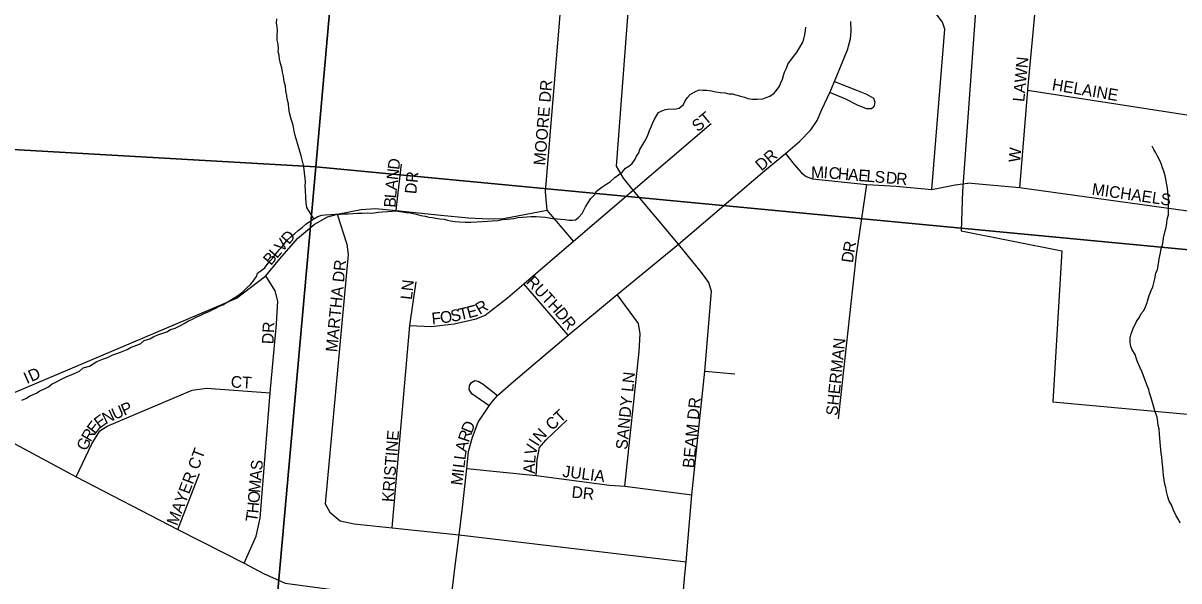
# Model space of a CAD drawing. Extents: x 0 to 1064, y 0 to 440.
# Drawn here: x 169.43 to 184.46, y 373.57 to 380.82 of the extents above; entities that cross this region are included whole.
import ezdxf

# ---------------------------------------------------------------- set-up
doc = ezdxf.new("R2010")
doc.units = 0
for name, color, linetype in [('GM_X_City_Street', 7, 'Continuous'), ('GM_X_City_Street_Text', 7, 'Continuous'), ('GM_X_Corporation', 7, 'Continuous'), ('GM_X_Minor_River', 7, 'Continuous'), ('GM_X_Section', 7, 'Continuous'), ('GM_X_Township_Subdivision', 7, 'Continuous'), ('GM_X_Township_Subdivision_Text', 7, 'Continuous')]:
    doc.layers.add(name, color=color, linetype=linetype)

msp = doc.modelspace()

# ---------------------------------------------------------------- linework, layer by layer
at = {"layer": 'GM_X_City_Street'}
for points in [[(177.972, 372.901), (178.038, 373.651), (178.054, 373.818), (178.127, 374.688), (178.298, 376.298), (178.384, 377.33), (178.348, 377.447), (178.252, 377.579), (177.953, 377.945), (177.363, 378.646), (177.238, 378.803), (177.146, 378.959), (177.305, 381.015), (177.36, 381.603), (177.415, 381.702), (177.591, 381.94), (177.699, 382.083), (177.91, 382.346), (177.943, 382.419), (177.965, 382.557), (178.014, 383.238)], [(176.591, 377.986), (176.246, 378.388), (176.224, 378.627), (176.595, 383.075)], [(181.245, 378.657), (181.416, 380.74), (181.384, 380.829), (181.305, 380.941), (181.189, 381.001), (181.042, 381.022), (180.802, 381.043), (180.532, 381.049), (180.178, 380.973)], [(174.992, 373.255), (175.043, 373.696), (175.102, 374.169), (175.145, 374.524), (175.201, 375.031), (175.226, 375.252), (175.275, 375.441), (175.351, 375.634), (175.495, 375.848), (175.527, 375.894), (175.601, 375.982), (175.807, 376.161), (176.518, 376.764), (177.156, 377.293), (177.953, 377.945), (179.077, 378.903), (179.345, 379.126), (179.528, 379.281), (179.674, 379.431), (179.757, 379.553), (179.819, 379.698), (179.919, 379.919), (179.983, 380.059), (180.042, 380.209), (180.151, 380.47), (180.19, 380.615), (180.198, 380.713), (180.194, 380.839)], [(179.983, 380.059), (180.147, 379.994), (180.266, 379.948), (180.398, 379.896), (180.489, 379.845), (180.508, 379.791), (180.493, 379.73), (180.462, 379.703), (180.396, 379.706), (180.28, 379.752), (180.128, 379.832), (179.919, 379.919)], [(161.515, 379.598), (162.682, 378.906), (163.911, 378.161), (164.612, 377.807), (165.523, 377.313), (168.266, 375.904), (168.882, 375.589), (170.126, 374.923), (171.448, 374.24), (172.31, 373.804), (172.559, 373.667), (172.84, 373.543), (174.387, 373.333), (174.992, 373.255), (175.861, 373.155), (177.972, 372.901), (178.741, 372.789), (179.647, 372.661), (180.36, 372.518), (180.767, 372.42), (181.114, 372.292), (181.801, 372.009), (182.536, 371.675), (183.103, 371.432)], [(174.463, 376.889), (174.738, 376.875), (175.037, 376.912), (175.326, 376.978), (175.443, 377.026), (175.732, 377.248), (175.945, 377.431), (176.591, 377.986), (177.363, 378.646), (178.38, 379.514)], [(179.345, 379.126), (179.458, 378.981), (179.552, 378.874), (179.614, 378.825), (179.695, 378.795), (180.401, 378.721), (180.783, 378.702), (181.245, 378.657), (181.551, 378.717), (181.714, 378.739)], [(174.286, 378.385), (174.312, 378.612), (174.355, 378.986)], [(180.034, 375.678), (180.266, 377.81), (180.401, 378.721)], [(168.882, 375.589), (169.011, 375.838), (169.189, 375.963), (171.988, 377.149), (172.208, 377.243), (172.589, 377.535), (172.77, 377.755), (173.001, 378.018), (173.218, 378.202), (173.393, 378.303), (173.414, 378.308)], [(173.517, 378.335), (173.642, 377.947), (173.659, 377.812), (173.361, 374.572), (173.423, 374.463), (173.556, 374.354), (173.738, 374.315), (174.23, 374.262), (175.102, 374.169), (178.054, 373.818)], [(173.414, 378.308), (173.517, 378.335), (173.83, 378.399), (174.015, 378.411), (174.286, 378.385), (174.864, 378.324), (175.223, 378.29), (175.49, 378.276), (175.68, 378.282), (176.246, 378.388)], [(172.31, 373.804), (172.466, 374.155), (172.517, 374.385), (172.646, 376.016), (172.727, 376.912), (172.745, 377.204), (172.713, 377.342), (172.589, 377.535)], [(174.23, 374.262), (174.463, 376.889), (174.545, 377.458)], [(176.518, 376.764), (175.945, 377.431)], [(177.258, 374.804), (177.441, 376.554), (177.455, 376.782), (177.434, 376.916), (177.156, 377.293)], [(178.298, 376.298), (178.686, 376.263)], [(170.126, 374.923), (170.33, 375.354), (170.434, 375.52), (170.529, 375.583), (171.632, 376.051), (171.82, 376.076), (172.646, 376.016)], [(175.495, 375.848), (175.269, 376.004), (175.234, 376.057), (175.236, 376.109), (175.264, 376.151), (175.305, 376.174), (175.351, 376.167), (175.413, 376.129), (175.601, 375.982)], [(176.102, 374.939), (176.118, 375.146), (176.148, 375.303), (176.229, 375.402), (176.504, 375.659)], [(175.201, 375.031), (176.102, 374.939), (177.055, 374.817), (177.258, 374.804), (178.127, 374.688)], [(171.448, 374.24), (171.729, 374.966)]]:
    msp.add_lwpolyline(points, dxfattribs=at)
at = {"layer": 'GM_X_Corporation'}
msp.add_lwpolyline([(181.627, 378.121), (182.936, 377.859), (182.82, 375.899), (185.469, 375.654), (185.955, 380.923), (185.431, 381.015), (185.486, 381.532), (185.462, 381.535), (183.876, 381.705), (183.889, 382.229), (182.558, 382.431), (182.516, 381.664), (181.873, 381.752), (181.647, 378.635)], close=True, dxfattribs=at)
at = {"layer": 'GM_X_Minor_River'}
for points in [[(173.215, 378.276), (173.121, 378.424), (173.116, 378.479), (173.111, 378.552), (173.107, 378.649), (173.103, 378.704), (173.104, 378.753), (173.099, 378.802), (173.094, 378.869), (173.089, 378.918), (173.078, 378.973), (173.061, 379.04), (173.05, 379.095), (173.028, 379.168), (173.005, 379.242), (172.994, 379.285), (172.971, 379.358), (172.96, 379.413), (172.944, 379.493), (172.921, 379.572), (172.899, 379.652), (172.888, 379.713), (172.883, 379.768), (172.866, 379.835), (172.861, 379.878), (172.85, 379.939), (172.845, 380), (172.834, 380.043), (172.823, 380.085), (172.818, 380.128), (172.807, 380.183), (172.796, 380.238), (172.779, 380.293), (172.768, 380.348), (172.763, 380.403), (172.752, 380.446), (172.753, 380.488), (172.748, 380.543), (172.737, 380.598), (172.738, 380.659), (172.74, 380.726), (172.735, 380.769), (172.73, 380.817), (172.731, 380.872)], [(178.042, 379.808), (178.073, 379.85), (178.105, 379.891), (178.166, 379.927), (178.221, 379.95), (178.27, 379.949), (178.324, 379.948), (178.385, 379.94), (178.439, 379.927), (178.5, 379.919), (178.56, 379.912), (178.609, 379.899), (178.651, 379.898), (178.699, 379.885), (178.76, 379.871), (178.814, 379.858), (178.856, 379.839), (178.917, 379.831), (178.977, 379.83), (179.05, 379.834), (179.093, 379.852), (179.142, 379.869), (179.197, 379.91), (179.235, 379.958), (179.266, 380), (179.285, 380.042), (179.305, 380.091), (179.318, 380.139), (179.331, 380.181), (179.356, 380.235), (179.375, 380.284), (179.413, 380.338), (179.451, 380.385), (179.488, 380.433), (179.513, 380.475), (179.538, 380.517), (179.57, 380.571), (179.583, 380.614), (179.596, 380.668), (179.603, 380.723), (179.61, 380.765)], [(173.011, 378.122), (173.061, 378.164), (173.11, 378.205), (173.166, 378.247), (173.215, 378.276), (173.264, 378.305), (173.319, 378.322), (173.361, 378.328), (173.434, 378.332), (173.495, 378.337), (173.556, 378.336), (173.598, 378.341), (173.659, 378.339), (173.72, 378.344), (173.781, 378.349), (173.841, 378.348), (173.908, 378.352), (173.969, 378.351), (174.054, 378.361), (174.103, 378.366), (174.176, 378.371), (174.23, 378.376), (174.273, 378.381), (174.34, 378.373), (174.412, 378.36), (174.467, 378.352), (174.545, 378.338), (174.605, 378.319), (174.66, 378.312), (174.708, 378.298), (174.756, 378.291), (174.799, 378.284), (174.853, 378.277), (174.908, 378.27), (174.95, 378.257), (174.992, 378.25), (175.053, 378.242), (175.107, 378.235), (175.18, 378.233), (175.253, 378.232), (175.332, 378.236), (175.405, 378.241), (175.472, 378.245), (175.532, 378.25), (175.605, 378.254), (175.666, 378.265), (175.727, 378.27), (175.77, 378.275), (175.812, 378.28), (175.867, 378.291), (175.928, 378.296), (175.983, 378.301), (176.037, 378.306), (176.104, 378.304), (176.159, 378.303), (176.219, 378.296), (176.274, 378.289), (176.316, 378.282), (176.376, 378.274), (176.425, 378.273), (176.479, 378.266), (176.528, 378.259), (176.57, 378.258), (176.613, 378.263), (176.656, 378.292), (176.7, 378.346), (176.725, 378.388), (176.744, 378.43), (176.782, 378.49), (176.813, 378.538), (176.863, 378.586), (176.888, 378.634), (176.956, 378.687), (177.024, 378.729), (177.067, 378.758), (177.128, 378.811), (177.172, 378.847), (177.221, 378.882), (177.265, 378.936), (177.308, 378.96), (177.351, 378.995), (177.389, 379.049), (177.408, 379.091), (177.439, 379.133), (177.452, 379.176), (177.49, 379.242), (177.515, 379.284), (177.553, 379.35), (177.579, 379.422), (177.598, 379.471), (177.617, 379.513), (177.636, 379.561), (177.668, 379.615), (177.693, 379.657), (177.736, 379.68), (177.785, 379.698), (177.84, 379.703), (177.9, 379.701), (177.961, 379.712), (178.017, 379.76), (178.042, 379.808)], [(184.2, 377.757), (184.22, 377.836), (184.227, 377.891), (184.246, 377.939), (184.253, 377.981), (184.26, 378.03), (184.281, 378.121), (184.294, 378.163), (184.301, 378.218), (184.308, 378.272), (184.322, 378.327), (184.323, 378.375), (184.324, 378.43), (184.325, 378.473), (184.326, 378.521), (184.321, 378.582), (184.316, 378.625), (184.311, 378.674), (184.3, 378.716), (184.295, 378.771), (184.278, 378.833), (184.261, 378.894), (184.244, 378.937), (184.233, 378.98), (184.209, 379.035), (184.18, 379.09), (184.157, 379.133), (184.134, 379.176), (184.11, 379.219)], [(169.419, 375.919), (169.468, 375.942), (169.517, 375.972), (169.566, 375.995), (169.609, 376.012), (169.652, 376.042), (169.72, 376.071), (169.763, 376.094), (169.812, 376.13), (169.861, 376.153), (169.916, 376.182), (169.996, 376.223), (170.088, 376.264), (170.168, 376.298), (170.217, 376.34), (170.297, 376.362), (170.395, 376.421), (170.481, 376.456), (170.53, 376.473), (170.603, 376.508), (170.652, 376.525), (170.701, 376.542), (170.744, 376.56), (170.787, 376.577), (170.83, 376.606), (170.915, 376.635), (170.965, 376.658), (171.008, 376.694), (171.081, 376.716), (171.136, 376.746), (171.198, 376.775), (171.24, 376.786), (171.302, 376.809), (171.351, 376.838), (171.412, 376.855), (171.473, 376.884), (171.528, 376.914), (171.584, 376.949), (171.627, 376.966), (171.694, 377.001), (171.743, 377.024), (171.798, 377.048), (171.847, 377.071), (171.89, 377.094), (171.939, 377.117), (171.988, 377.141), (172.031, 377.158), (172.087, 377.193), (172.142, 377.229), (172.185, 377.252), (172.24, 377.287), (172.29, 377.329), (172.346, 377.382), (172.389, 377.424), (172.439, 377.484), (172.47, 377.526), (172.483, 377.568), (172.576, 377.639), (172.607, 377.681), (172.645, 377.729), (172.694, 377.782), (172.725, 377.824), (172.769, 377.878), (172.806, 377.92), (172.863, 377.992), (172.918, 378.045), (172.962, 378.081), (173.011, 378.122)], [(184.477, 374.32), (184.454, 374.369), (184.425, 374.418), (184.39, 374.492), (184.361, 374.56), (184.332, 374.609), (184.315, 374.664), (184.298, 374.731), (184.287, 374.786), (184.276, 374.829), (184.265, 374.884), (184.26, 374.939), (184.255, 374.994), (184.25, 375.049), (184.24, 375.122), (184.235, 375.183), (184.23, 375.226), (184.225, 375.281), (184.22, 375.323), (184.215, 375.372), (184.21, 375.421), (184.205, 375.476), (184.201, 375.549), (184.189, 375.592), (184.184, 375.64), (184.174, 375.701), (184.151, 375.769), (184.134, 375.83), (184.117, 375.891), (184.094, 375.965), (184.077, 376.014), (184.066, 376.057), (184.043, 376.118), (184.02, 376.179), (183.997, 376.235), (183.98, 376.284), (183.957, 376.339), (183.922, 376.419), (183.905, 376.468), (183.888, 376.511), (183.853, 376.572), (183.835, 376.615), (183.824, 376.67), (183.826, 376.731), (183.839, 376.78), (183.865, 376.852), (183.909, 376.942), (183.947, 376.996), (183.966, 377.044), (184.003, 377.086), (184.023, 377.134), (184.042, 377.177), (184.055, 377.219), (184.074, 377.279), (184.1, 377.346), (184.119, 377.394), (184.132, 377.442), (184.146, 377.497), (184.159, 377.57), (184.179, 377.618), (184.192, 377.691), (184.2, 377.757)]]:
    msp.add_lwpolyline(points, dxfattribs=at)
at = {"layer": 'GM_X_Section'}
msp.add_lwpolyline([(174.69, 395.328), (173.24, 378.953), (161.194, 379.638), (161.24, 379.825), (161.654, 380.519), (162.02, 381.209), (162.303, 381.767), (162.553, 382.422), (162.727, 382.958), (162.917, 383.651), (163.071, 384.393), (163.138, 386.186), (163.239, 386.687), (163.391, 387.344), (163.49, 387.718), (163.729, 388.465), (163.816, 388.881)], dxfattribs=at)
for points in [[(191.472, 393.349), (190.108, 377.348), (173.24, 378.953), (174.69, 395.328)], [(173.24, 378.953), (171.779, 362.681), (154.997, 363.776), (155.935, 373.677), (156.378, 374.577), (156.573, 375.555), (156.756, 375.891), (157.25, 376.081), (157.673, 376.303), (158.214, 376.674), (158.798, 377.128), (159.365, 377.596), (159.885, 378.1), (160.442, 378.683), (160.665, 378.927), (160.889, 379.256), (161.065, 379.537), (161.194, 379.638)], [(190.108, 377.348), (188.579, 361.283), (171.779, 362.681), (173.24, 378.953)]]:
    msp.add_lwpolyline(points, close=True, dxfattribs=at)
at = {"layer": 'GM_X_Township_Subdivision'}
for points in [[(182.755, 382.821), (182.616, 381.3), (182.491, 379.954)], [(182.491, 379.954), (182.49, 379.948), (182.385, 378.678)], [(182.49, 379.948), (185.378, 379.499)], [(185.263, 378.278), (182.385, 378.678), (181.714, 378.739)]]:
    msp.add_lwpolyline(points, dxfattribs=at)

# ---------------------------------------------------------------- texts
at = {"layer": 'GM_X_City_Street_Text'}
for s, height, rotation, p in [('MOORE DR', 0.1515, 85.2358, (176.221, 378.965)), ('ST', 0.1515, 39.8092, (178.205, 379.398)), ('D', 0.152, 83.096, (174.323, 378.907)), ('DR', 0.1515, 40.6039, (179.032, 378.89)), ('N', 0.152, 83.0973, (174.307, 378.774)), ('M', 0.152, 1.093, (179.679, 378.803)), ('I', 0.152, 355.1855, (179.835, 378.806)), ('C', 0.152, 355.2101, (179.901, 378.8)), ('H', 0.152, 355.2291, (180.021, 378.79)), ('A', 0.152, 355.2182, (180.154, 378.779)), ('E', 0.152, 355.2286, (180.287, 378.768)), ('L', 0.152, 355.2286, (180.393, 378.759)), ('S', 0.152, 355.2286, (180.499, 378.75)), ('A', 0.152, 83.4064, (174.292, 378.642)), ('DR', 0.1515, 84.2916, (174.545, 378.593)), ('D', 0.152, 355.2291, (180.645, 378.738)), ('R', 0.152, 355.2101, (180.778, 378.727)), ('L', 0.152, 85.1864, (174.283, 378.537)), ('B', 0.152, 86.1116, (174.275, 378.418)), ('V', 0.152, 49.3417, (172.802, 377.833)), ('D', 0.152, 49.0526, (172.889, 377.934)), ('B', 0.152, 49.3487, (172.655, 377.661)), ('L', 0.152, 49.3128, (172.733, 377.752)), ('D', 0.152, 82.6364, (180.221, 377.698)), ('R', 0.152, 79.4281, (180.238, 377.828)), ('MARTHA DR', 0.1515, 84.4282, (173.517, 376.539)), ('LN', 0.1515, 83.6651, (174.488, 377.219)), ('RUTH', 0.1515, 312.8801, (175.964, 377.449)), ('S', 0.152, 10.9647, (175.005, 376.935)), ('T', 0.152, 13.1101, (175.116, 376.957)), ('E', 0.152, 15.104, (175.225, 376.982)), ('R', 0.152, 30.3467, (175.369, 377.027)), ('DR', 0.1515, 308.6634, (176.339, 377.047)), ('F', 0.152, 5.3082, (174.751, 376.904)), ('O', 0.152, 8.0912, (174.865, 376.915)), ('DR', 0.1515, 86.9896, (172.688, 376.644)), ('SHERMAN', 0.1515, 84.1227, (180.021, 375.712)), ('I', 0.152, 24.0903, (169.483, 376.128)), ('D', 0.152, 24.0912, (169.543, 376.155)), ('CT', 0.1515, 356.8222, (172.131, 376.085)), ('SANDY LN', 0.1515, 84.2894, (177.288, 375.272)), ('BEAM DR', 0.1515, 84.5623, (178.157, 375.032)), ('N', 0.152, 25.734, (170.507, 375.605)), ('U', 0.152, 23.523, (170.626, 375.662)), ('P', 0.152, 23.4354, (170.748, 375.715)), ('CT', 0.1515, 42.7192, (176.31, 375.517)), ('E', 0.152, 52.518, (170.37, 375.469)), ('E', 0.152, 36.2524, (170.427, 375.545)), ('D', 0.152, 67.5449, (175.263, 375.476)), ('R', 0.152, 59.5652, (170.312, 375.369)), ('KRISTINE', 0.1515, 85.4615, (174.248, 374.592)), ('R', 0.152, 71.6265, (175.227, 375.364)), ('N', 0.152, 46.8855, (176.156, 375.361)), ('G', 0.152, 66.9162, (170.262, 375.251)), ('MAYER CT', 0.1515, 69.2511, (171.436, 374.28)), ('A', 0.152, 76.5468, (175.197, 375.238)), ('V', 0.152, 75.8048, (176.097, 375.193)), ('I', 0.152, 57.6796, (176.125, 375.31)), ('L', 0.152, 82.936, (175.184, 375.137)), ('L', 0.152, 85.5132, (176.09, 375.093)), ('A', 0.152, 84.9895, (172.53, 374.871)), ('S', 0.152, 84.9959, (172.542, 375.003)), ('I', 0.152, 82.8967, (175.163, 374.964)), ('L', 0.152, 82.9752, (175.171, 375.031)), ('A', 0.152, 89.1915, (176.088, 374.962)), ('JULIA', 0.1515, 352.6978, (176.44, 374.924)), ('M', 0.152, 84.9853, (172.516, 374.711)), ('M', 0.152, 82.9518, (175.143, 374.806)), ('O', 0.152, 84.9816, (172.504, 374.578)), ('DR', 0.1515, 353.9946, (176.559, 374.655)), ('H', 0.152, 84.6986, (172.492, 374.445)), ('T', 0.152, 81.6691, (172.475, 374.33))]:
    msp.add_text(s, height=height, rotation=rotation, dxfattribs=at).set_placement(p)
at = {"layer": 'GM_X_Township_Subdivision_Text'}
for s, height, rotation, p in [('LAWN', 0.1515, 84.5072, (182.448, 379.791)), ('HELAINE', 0.1515, 350.3786, (182.801, 379.95)), ('W', 0.152, 85.5871, (182.395, 379.005)), ('MICHAELS', 0.1515, 351.8682, (183.32, 378.591))]:
    msp.add_text(s, height=height, rotation=rotation, dxfattribs=at).set_placement(p)

doc.saveas('drawing.dxf')
